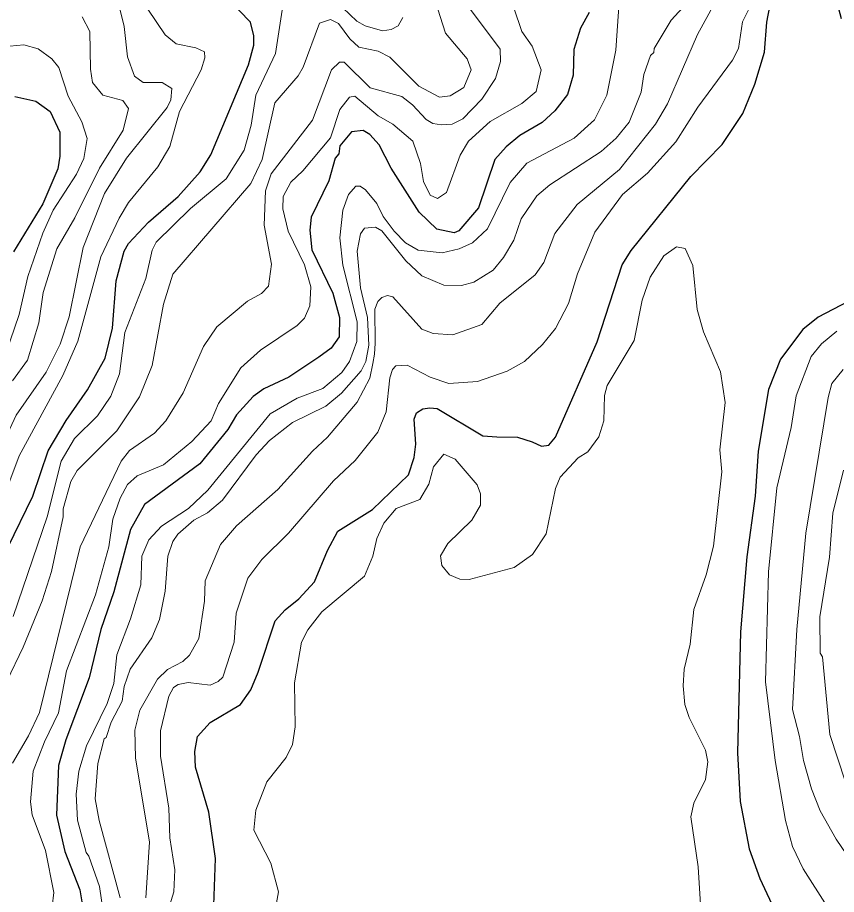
# Model space of a CAD drawing. Extents: x 673.6 to 698.9, y 7012 to 7040.1.
# Drawn here: x 675.708 to 677.008, y 7031.432 to 7032.823 of the extents above; entities that cross this region are included whole.
import ezdxf

# ---------------------------------------------------------------- set-up
doc = ezdxf.new("R2010")
doc.units = 0
doc.header["$LTSCALE"] = 0.032
doc.layers.add('1', color=7, linetype='Continuous', lineweight=25)
doc.layers.add('2', color=7, linetype='Continuous', lineweight=13)

msp = doc.modelspace()

# ---------------------------------------------------------------- linework, layer by layer
at = {"layer": '1'}
for points in [[(676.6673, 7032.4304), (676.6817, 7032.4531), (676.7767, 7032.5707), (676.8261, 7032.6217), (676.8588, 7032.6708), (676.878, 7032.7171), (676.8932, 7032.7677), (676.8973, 7032.8154), (676.9205, 7032.9375), (676.9289, 7032.9621), (676.9374, 7032.9765), (676.9478, 7032.981), (676.9591, 7032.9774), (676.9687, 7032.9678), (676.9827, 7032.9432), (677.0149, 7032.8213)], [(676.0748, 7032.748), (676.0829, 7032.7792), (676.0829, 7032.794), (676.0778, 7032.8157), (676.0233, 7032.8723)], [(676.615, 7032.8306), (676.6013, 7032.806)], [(676.6013, 7032.806), (676.591, 7032.7722), (676.59, 7032.7316), (676.5808, 7032.7009), (676.5606, 7032.6748), (676.5404, 7032.6562)], [(675.8843, 7032.4644), (675.9158, 7032.4983), (675.9632, 7032.5392), (675.9977, 7032.5779), (676.0149, 7032.605), (676.0748, 7032.748)], [(675.7039, 7032.6974), (675.737, 7032.6904), (675.7598, 7032.6736), (675.7754, 7032.6411), (675.7755, 7032.6031), (675.772, 7032.5829), (675.7482, 7032.5271), (675.7018, 7032.4513)], [(676.5404, 7032.6562), (676.5053, 7032.6358), (676.4835, 7032.618), (676.4657, 7032.5979), (676.4397, 7032.5212), (676.4083, 7032.4847), (676.4012, 7032.4815), (676.3736, 7032.4874), (676.3453, 7032.514), (676.3008, 7032.5841), (676.2817, 7032.6211), (676.2669, 7032.6375), (676.2567, 7032.6439), (676.2383, 7032.6417), (676.2194, 7032.6194), (676.2181, 7032.6066), (676.212, 7032.5996), (676.202, 7032.5636), (676.1739, 7032.506), (676.1717, 7032.4855), (676.1751, 7032.4544), (676.2087, 7032.3857), (676.2192, 7032.347), (676.2183, 7032.3163), (676.2058, 7032.2983), (676.1864, 7032.284), (676.1387, 7032.2525), (676.099, 7032.2338), (676.0818, 7032.2215), (676.0556, 7032.1926), (676.0417, 7032.1694), (675.9973, 7032.1147), (675.9098, 7032.0502), (675.8872, 7032.011), (675.8608, 7031.9119), (675.8401, 7031.852), (675.8219, 7031.7755), (675.7849, 7031.6769), (675.7731, 7031.6362), (675.7699, 7031.5574), (675.7833, 7031.5001), (675.8069, 7031.4391), (675.81, 7031.42)], [(675.693, 7031.9823), (675.7327, 7032.0636), (675.7566, 7032.1358), (675.7851, 7032.1839), (675.8194, 7032.2324), (675.8471, 7032.2826), (675.8586, 7032.3302), (675.8645, 7032.4051), (675.8776, 7032.4521), (675.8843, 7032.4644)], [(676.5249, 7032.1497), (676.5395, 7032.1431), (676.5513, 7032.1446), (676.5617, 7032.1574), (676.6276, 7032.3085), (676.6673, 7032.4304)], [(677.0506, 7032.3851), (676.9787, 7032.3476), (676.9541, 7032.3278), (676.9189, 7032.2812), (676.8997, 7032.2328), (676.8834, 7032.135), (676.8783, 7032.0639), (676.8653, 7031.9673), (676.8555, 7031.8484), (676.8504, 7031.6564), (676.8545, 7031.5795), (676.8688, 7031.5042), (676.8859, 7031.4571), (676.9423, 7031.3362)], [(676.0196, 7031.4147), (676.0221, 7031.4887), (676.0115, 7031.5622), (675.9908, 7031.6337), (675.9893, 7031.6584), (675.9935, 7031.6826), (676.014, 7031.7048), (676.062, 7031.7333), (676.0783, 7031.7565), (676.0902, 7031.7842), (676.1167, 7031.8658), (676.1326, 7031.8834), (676.1547, 7031.9006), (676.1793, 7031.9278), (676.1998, 7031.9772), (676.2164, 7032.0082), (676.2712, 7032.0424), (676.3283, 7032.0974), (676.3376, 7032.1248), (676.34, 7032.146), (676.3377, 7032.1859), (676.3412, 7032.1958), (676.3512, 7032.2022), (676.3624, 7032.2039), (676.3742, 7032.2026), (676.4465, 7032.1593), (676.4685, 7032.1578), (676.5014, 7032.1571), (676.5249, 7032.1497)]]:
    msp.add_lwpolyline(points, dxfattribs=at)
at = {"layer": '2'}
for points in [[(676.8232, 7032.8623), (676.7873, 7032.7957), (676.7397, 7032.6858), (676.7204, 7032.6536), (676.6633, 7032.5819), (676.5961, 7032.5261), (676.5607, 7032.4804), (676.5434, 7032.4344), (676.5296, 7032.4146), (676.4735, 7032.3699), (676.4448, 7032.3362), (676.3989, 7032.3195), (676.3676, 7032.3219), (676.3498, 7032.3288), (676.3036, 7032.3797), (676.2951, 7032.3817), (676.2862, 7032.3789), (676.2797, 7032.3722), (676.275, 7032.3602), (676.2754, 7032.3062), (676.2746, 7032.2888), (676.2717, 7032.2741), (676.267, 7032.2507), (676.2472, 7032.2129), (676.1998, 7032.157), (676.176, 7032.1349), (676.121, 7032.0741), (676.0556, 7032.0167), (676.0302, 7031.9872)], [(676.5313, 7032.7057), (676.5389, 7032.7399), (676.5248, 7032.7775), (676.5083, 7032.8009), (676.4955, 7032.8385), (676.5021, 7032.8605)], [(675.6647, 7031.716), (675.7172, 7031.8241), (675.7475, 7031.8976), (675.7621, 7031.9443), (675.7805, 7032.031), (675.7807, 7032.0433), (675.7928, 7032.0867), (675.8028, 7032.1044), (675.8657, 7032.1672), (675.9019, 7032.2214), (675.9218, 7032.271), (675.94, 7032.3684), (675.9548, 7032.4156), (676.0784, 7032.5595), (676.0964, 7032.5977), (676.1163, 7032.6876), (676.1536, 7032.7303), (676.1614, 7032.7441), (676.1873, 7032.814), (676.2045, 7032.8198), (676.2175, 7032.8132), (676.2352, 7032.7893), (676.2495, 7032.7758), (676.2806, 7032.7694), (676.2989, 7032.7598), (676.3448, 7032.7142), (676.3775, 7032.6967), (676.3947, 7032.6987), (676.4161, 7032.7119), (676.4279, 7032.7398), (676.4215, 7032.7571), (676.3872, 7032.7983), (676.3706, 7032.8496)], [(676.4221, 7032.8417), (676.4739, 7032.7728), (676.4747, 7032.7529), (676.4665, 7032.7259), (676.4451, 7032.6932), (676.4148, 7032.662), (676.3979, 7032.6538), (676.3809, 7032.6524), (676.3669, 7032.655), (676.3568, 7032.6612), (676.3351, 7032.6843), (676.3179, 7032.6974), (676.2675, 7032.7113), (676.2266, 7032.7523), (676.2189, 7032.7521), (676.2062, 7032.7399), (676.1763, 7032.6599), (676.1107, 7032.5747), (676.1014, 7032.5482), (676.0994, 7032.4934), (676.1109, 7032.4315), (676.1065, 7032.3967), (676.095, 7032.385), (676.0733, 7032.3731), (676.0242, 7032.3321), (676.0034, 7032.3009), (675.9708, 7032.2277), (675.9436, 7032.1833), (675.9255, 7032.1637), (675.8857, 7032.1361), (675.8725, 7032.1189), (675.8078, 7031.9835), (675.7428, 7031.7207), (675.7254, 7031.6835), (675.7001, 7031.6402)], [(676.129, 7032.8413), (676.1173, 7032.7657), (676.0862, 7032.6996), (676.0788, 7032.6523), (676.0679, 7032.6126), (676.0393, 7032.5668), (675.9824, 7032.5198), (675.928, 7032.4666), (675.9216, 7032.454), (675.9119, 7032.4087), (675.8782, 7032.3233), (675.8699, 7032.2575), (675.8564, 7032.2224), (675.835, 7032.1908), (675.7984, 7032.1551), (675.7774, 7032.1192), (675.755, 7032.031), (675.7015, 7031.873)], [(676.663, 7032.8476), (676.6574, 7032.771), (676.6433, 7032.6995), (676.6238, 7032.6608), (676.5914, 7032.6316), (676.5163, 7032.5918), (676.4899, 7032.5614), (676.4541, 7032.4877), (676.4299, 7032.4657), (676.4091, 7032.4559), (676.3821, 7032.4494), (676.3438, 7032.4538), (676.3236, 7032.4657), (676.3057, 7032.4838), (676.2885, 7032.5074), (676.2783, 7032.5277), (676.2604, 7032.5495), (676.2518, 7032.5553), (676.2452, 7032.5553), (676.2335, 7032.5424), (676.2243, 7032.5175), (676.2194, 7032.4735), (676.2243, 7032.4301), (676.2472, 7032.34), (676.2464, 7032.3089), (676.2347, 7032.2773), (676.2228, 7032.2596), (676.1927, 7032.2344), (676.152, 7032.2192), (676.109, 7032.1944), (676.01, 7032.0732), (675.9794, 7032.0442), (675.9364, 7032.016), (675.9164, 7031.9944), (675.9055, 7031.9686), (675.9038, 7031.923), (675.8876, 7031.869), (675.8659, 7031.8121), (675.861, 7031.7664), (675.8502, 7031.7349), (675.8174, 7031.6675), (675.8055, 7031.6276), (675.8011, 7031.591), (675.8035, 7031.5497), (675.817, 7031.4984), (675.8215, 7031.4928), (675.838, 7031.4443), (675.8447, 7031.4013)], [(676.1445, 7032.1805), (676.1976, 7032.2062), (676.222, 7032.2269), (676.2532, 7032.2623), (676.261, 7032.2773), (676.2654, 7032.3034), (676.2636, 7032.3473), (676.2523, 7032.3943), (676.2473, 7032.4523), (676.2523, 7032.4796), (676.2586, 7032.4885), (676.2761, 7032.4905), (676.286, 7032.4844), (676.3245, 7032.4368), (676.3497, 7032.4129), (676.3848, 7032.3982), (676.4128, 7032.3979), (676.4324, 7032.4031), (676.4631, 7032.4219), (676.4794, 7032.4421), (676.4954, 7032.4699), (676.5075, 7032.5038), (676.5319, 7032.54), (676.5525, 7032.5577), (676.6343, 7032.6103), (676.6578, 7032.6314), (676.6784, 7032.657), (676.6976, 7032.7047), (676.7019, 7032.7323), (676.7125, 7032.7624), (676.7179, 7032.7672), (676.7185, 7032.7737), (676.7454, 7032.8189), (676.7762, 7032.8525)], [(675.8701, 7032.8387), (675.8774, 7032.8088), (675.8828, 7032.7607), (675.8935, 7032.7301), (675.9074, 7032.7196), (675.9377, 7032.7198), (675.953, 7032.7102), (675.9514, 7032.6921), (675.9455, 7032.6799), (675.881, 7032.6), (675.8463, 7032.5438), (675.8121, 7032.4579), (675.7903, 7032.3482), (675.7758, 7032.3046), (675.7538, 7032.2602), (675.7061, 7032.1922), (675.6784, 7032.1339), (675.6719, 7032.1014), (675.6568, 7032.0679), (675.6015, 7031.9866)], [(675.6623, 7031.999), (675.7109, 7032.1274), (675.7799, 7032.255), (675.804, 7032.3097), (675.8403, 7032.4433), (675.8692, 7032.5044), (675.8845, 7032.5297), (675.9308, 7032.586), (675.95, 7032.6182), (675.9654, 7032.6736), (675.9994, 7032.7401), (676.0055, 7032.7588), (676.0049, 7032.7685), (675.9909, 7032.7747), (675.9597, 7032.7813), (675.9425, 7032.7956), (675.915, 7032.8362)], [(675.9351, 7031.6915), (675.948, 7031.7464), (675.9556, 7031.7599), (675.9632, 7031.7651), (675.9787, 7031.7681), (676.0136, 7031.7641), (676.0264, 7031.7694), (676.0338, 7031.7766), (676.0517, 7031.8323), (676.055, 7031.8782), (676.0737, 7031.9335), (676.0957, 7031.9634), (676.1382, 7032.005), (676.2097, 7032.088), (676.2437, 7032.1204), (676.2797, 7032.1652), (676.2933, 7032.1973), (676.2991, 7032.2515), (676.3031, 7032.2646), (676.3084, 7032.2702), (676.3264, 7032.2712), (676.363, 7032.2526), (676.3923, 7032.2422), (676.4382, 7032.2456), (676.4853, 7032.2618), (676.5128, 7032.2774), (676.5412, 7032.3044), (676.5615, 7032.3296), (676.5824, 7032.3693), (676.5968, 7032.4163), (676.6243, 7032.4825), (676.6679, 7032.542), (676.7077, 7032.5761), (676.7527, 7032.6259), (676.7877, 7032.6807), (676.8428, 7032.7553), (676.852, 7032.774), (676.8587, 7032.8163), (676.87, 7032.8393)], [(676.3195, 7032.8229), (676.3119, 7032.8098), (676.3009, 7032.8039), (676.287, 7032.8019), (676.2599, 7032.8096), (676.2467, 7032.817), (676.2243, 7032.8383)], [(675.8109, 7032.8238), (675.823, 7032.8006), (675.8241, 7032.7407), (675.8273, 7032.7199), (675.8433, 7032.6997), (675.8754, 7032.6915), (675.884, 7032.6786), (675.8758, 7032.6442), (675.838, 7032.584), (675.799, 7032.5051), (675.7704, 7032.456), (675.7486, 7032.3868), (675.7418, 7032.3384), (675.724, 7032.2796), (675.7002, 7032.2466)], [(675.6962, 7032.7775), (675.7179, 7032.7796), (675.741, 7032.773), (675.7624, 7032.7575), (675.7738, 7032.7435), (675.7886, 7032.6982), (675.81, 7032.6576), (675.8185, 7032.6312), (675.8132, 7032.5994), (675.8015, 7032.5744), (675.7649, 7032.5175), (675.7482, 7032.4808), (675.7247, 7032.4123), (675.7107, 7032.3518), (675.6897, 7032.2901)], [(675.7631, 7031.4128), (675.7657, 7031.4352), (675.7526, 7031.5015), (675.7313, 7031.5581), (675.7288, 7031.5787), (675.7329, 7031.6272), (675.7509, 7031.6742), (675.773, 7031.7201), (675.7859, 7031.7864), (675.8318, 7031.9073), (675.8528, 7031.9835), (675.8596, 7032.0269), (675.8708, 7032.0603), (675.8825, 7032.082), (675.898, 7032.0957), (675.9398, 7032.1132), (675.9845, 7032.1505), (676.0154, 7032.1832), (676.0272, 7032.2106), (676.0624, 7032.2671), (676.0938, 7032.2952), (676.1521, 7032.3346), (676.1635, 7032.3461), (676.1717, 7032.3655), (676.1733, 7032.3956), (676.1633, 7032.4307), (676.1374, 7032.4839), (676.129, 7032.5192), (676.1298, 7032.5392), (676.1417, 7032.5618), (676.1606, 7032.5797), (676.2045, 7032.6321), (676.2195, 7032.6772), (676.2347, 7032.6963), (676.2435, 7032.6983), (676.2804, 7032.6668), (676.3034, 7032.6537), (676.3353, 7032.6266), (676.3476, 7032.5912), (676.3522, 7032.563), (676.3629, 7032.5409), (676.3743, 7032.5356), (676.389, 7032.5453), (676.4107, 7032.6043), (676.4236, 7032.6265), (676.4579, 7032.6582), (676.5083, 7032.6867), (676.5313, 7032.7057)], [(676.7962, 7031.3485), (676.7879, 7031.4755), (676.7764, 7031.5552), (676.7812, 7031.5767), (676.7997, 7031.6143), (676.8035, 7031.6422), (676.7995, 7031.6605), (676.7736, 7031.7128), (676.7672, 7031.7331), (676.7642, 7031.7626), (676.7657, 7031.7891), (676.7756, 7031.8289), (676.7811, 7031.8838), (676.801, 7031.9387), (676.8127, 7031.9841), (676.8258, 7032.1024), (676.8226, 7032.1373), (676.8308, 7032.2122), (676.8233, 7032.2611), (676.7968, 7032.3243), (676.7863, 7032.3596), (676.7797, 7032.4293), (676.7673, 7032.4565), (676.7536, 7032.4593), (676.7335, 7032.4449), (676.7117, 7032.4111), (676.6991, 7032.3744), (676.6865, 7032.3106), (676.6439, 7032.2392), (676.6393, 7032.2233), (676.6383, 7032.1833), (676.6304, 7032.1579), (676.6129, 7032.134), (676.5979, 7032.1245), (676.5689, 7032.0937), (676.5617, 7032.076), (676.5467, 7032.0038), (676.525, 7031.9711), (676.4964, 7031.9507), (676.4247, 7031.9317), (676.4098, 7031.9318), (676.3937, 7031.9389), (676.3813, 7031.9538), (676.3793, 7031.9688), (676.3911, 7031.9883), (676.4288, 7032.0256), (676.4428, 7032.0496), (676.4428, 7032.0672), (676.4377, 7032.0815), (676.4025, 7032.1222), (676.3847, 7032.1302), (676.3683, 7032.1103), (676.3609, 7032.0827), (676.3467, 7032.0584), (676.3091, 7032.0443), (676.2895, 7032.0209), (676.2782, 7031.9965), (676.2719, 7031.9686), (676.2588, 7031.9368), (676.1908, 7031.8801), (676.169, 7031.8516), (676.1586, 7031.8322), (676.1478, 7031.7678), (676.1487, 7031.698), (676.1445, 7031.6695), (676.1342, 7031.6491), (676.1037, 7031.6104)], [(677.0082, 7032.3252), (676.9837, 7032.3055), (676.9676, 7032.2852), (676.9436, 7032.2229), (676.9359, 7032.1725), (676.913, 7032.0771), (676.8998, 7031.9435), (676.8948, 7031.7689), (676.9105, 7031.6445), (676.9269, 7031.5492), (676.9376, 7031.508), (676.9548, 7031.4726), (676.993, 7031.4127), (677.0507, 7031.3378)], [(676.9376, 7031.725), (676.9445, 7031.8524), (676.959, 7032.0047), (676.9943, 7032.2202), (677.0002, 7032.2423), (677.0183, 7032.2647)], [(675.9878, 7032.0257), (676.0095, 7032.0373), (676.0334, 7032.0571), (676.0868, 7032.1294), (676.1078, 7032.152), (676.1445, 7032.1805)], [(677.0188, 7032.1051), (677.0018, 7032.0367), (676.9967, 7031.967), (676.9812, 7031.8722), (676.9819, 7031.8146), (676.9852, 7031.8088), (676.9969, 7031.6856), (677.0343, 7031.5732)], [(675.8708, 7031.4264), (675.8377, 7031.5492), (675.8315, 7031.5833), (675.8355, 7031.6396), (675.8456, 7031.6785), (675.849, 7031.6809), (675.8568, 7031.7053), (675.874, 7031.7382), (675.8775, 7031.7619), (675.8867, 7031.7894), (675.921, 7031.8387), (675.9335, 7031.8681), (675.9424, 7031.9131), (675.9465, 7031.9683), (675.9548, 7031.9916), (675.9623, 7032.0033), (675.9878, 7032.0257)], [(676.0302, 7031.9872), (676.0057, 7031.9291), (676.0049, 7031.897), (675.996, 7031.8377), (675.9812, 7031.8113), (675.9705, 7031.8012)], [(675.9705, 7031.8012), (675.9459, 7031.7886), (675.9304, 7031.7736), (675.9023, 7031.724), (675.8943, 7031.6926), (675.8955, 7031.6485), (675.9177, 7031.5147), (675.912, 7031.4266)], [(677.0069, 7031.5193), (676.9818, 7031.5647), (676.9677, 7031.5995), (676.9553, 7031.6444), (676.9491, 7031.6823), (676.9376, 7031.725)], [(675.9562, 7031.4358), (675.958, 7031.4711), (675.9499, 7031.5216), (675.9482, 7031.5685), (675.9351, 7031.6511), (675.9351, 7031.6915)], [(676.1037, 7031.6104), (676.0861, 7031.5656), (676.083, 7031.5341), (676.1103, 7031.4814), (676.1223, 7031.4358), (676.1169, 7031.4072)], [(677.04, 7031.4717), (677.0069, 7031.5193)], [(675.9251, 7031.3339), (675.9562, 7031.4358)]]:
    msp.add_lwpolyline(points, dxfattribs=at)

doc.saveas('drawing.dxf')
